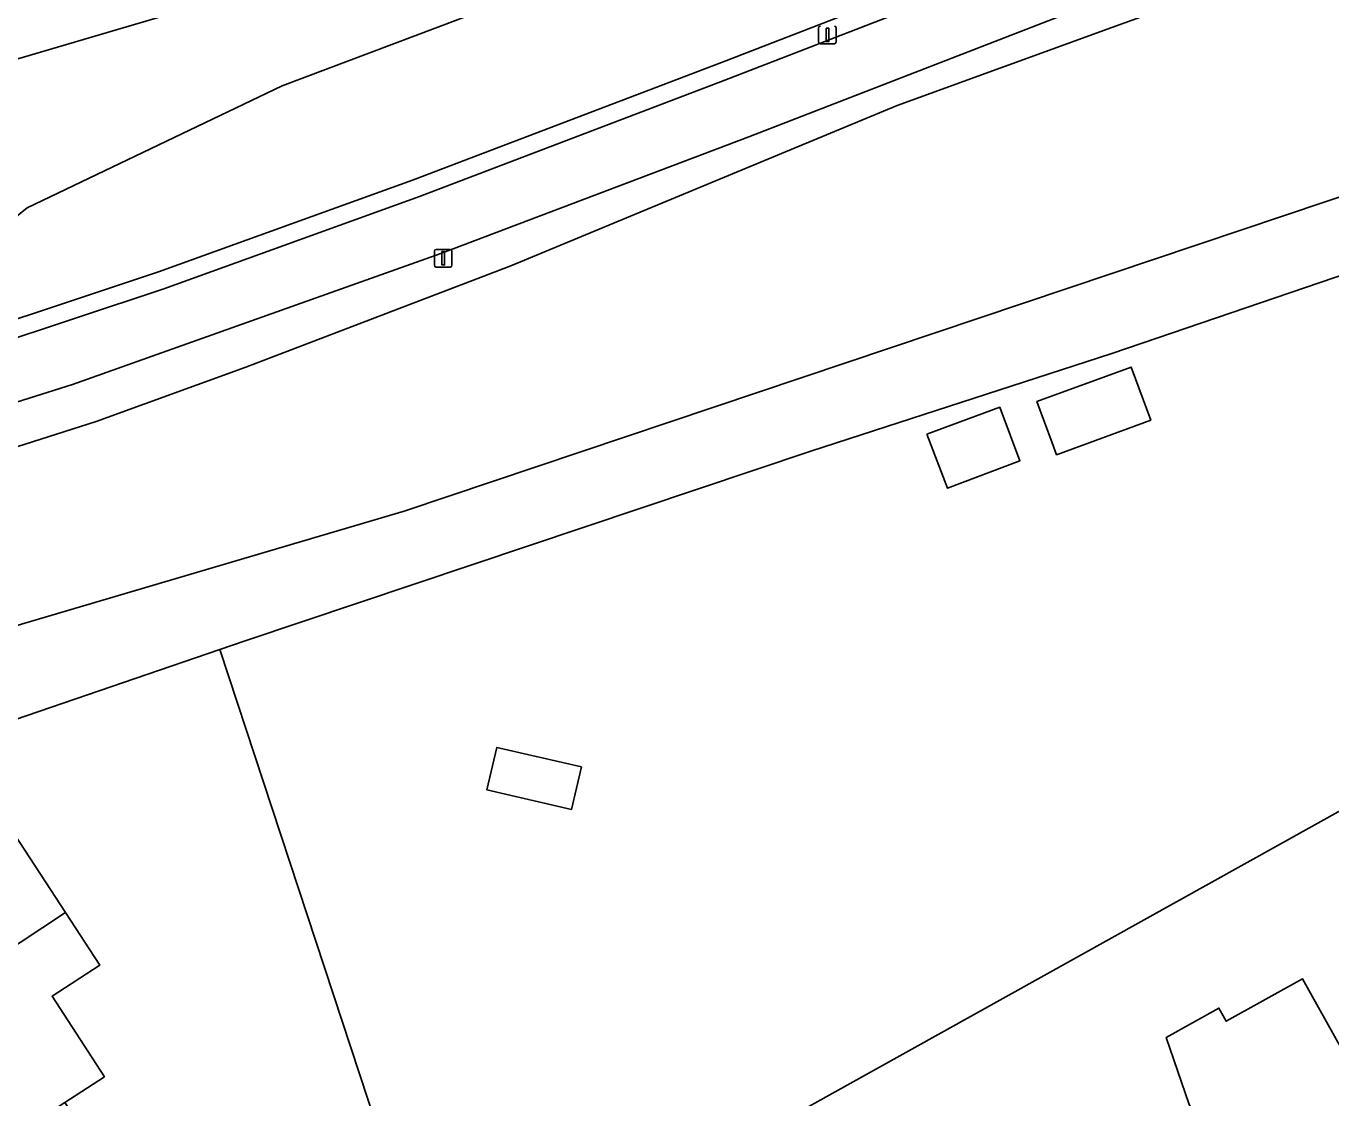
# Model space of a CAD drawing. Extents: x 158472 to 159562, y 388525 to 389606.
# Drawn here: x 158938.5 to 159012.4, y 389302.9 to 389363.6 of the extents above; entities that cross this region are included whole.
import ezdxf

# ---------------------------------------------------------------- set-up
doc = ezdxf.new("R2010")
doc.units = 0
for name, color, linetype in [('IMGEO_Berm_groen', 7, 'Continuous'), ('IMGEO_Erf', 7, 'Continuous'), ('IMGEO_Fietspad_gesloten', 7, 'Continuous'), ('IMGEO_Grasland_overig', 7, 'Continuous'), ('IMGEO_Groenvoorziening', 7, 'Continuous'), ('IMGEO_Lichtmast', 7, 'Continuous'), ('IMGEO_Loofbos', 7, 'Continuous'), ('IMGEO_Pand', 7, 'Continuous')]:
    doc.layers.add(name, color=color, linetype=linetype)

msp = doc.modelspace()

# ---------------------------------------------------------------- linework, layer by layer
at = {"layer": 'IMGEO_Berm_groen'}
for points in [[(159001.248, 389370.551), (158977.899, 389361.5), (158960.411, 389354.839), (158946.029, 389349.64), (158930.997, 389344.648), (158914.92, 389339.611), (158910.953, 389338.368), (158906.4, 389339.26), (158887.58, 389332.34), (158880.833, 389328.846), (158863.383, 389320.629), (158858.978, 389316.563), (158854.742, 389314.7)], [(158852.84, 389311.805), (158864.431, 389317.967), (158874.509, 389323.188), (158886.545, 389328.911), (158896.75, 389332.662), (158912.253, 389337.728), (158913.643, 389338.182), (158915.032, 389338.633), (158931.313, 389343.699), (158946.345, 389348.691), (158960.807, 389353.919), (158978.098, 389360.505), (159000, 389368.996)]]:
    msp.add_lwpolyline(points, dxfattribs=at)
at = {"layer": 'IMGEO_Erf'}
for points in [[(159070.244, 389351.059), (158961.864, 389290.722), (158949.498, 389328.264)], [(158949.498, 389328.264), (158911.199, 389315.143), (158908.539, 389314.074)], [(158937.346, 389318.636), (158940.772, 389313.373), (158942.712, 389310.392), (158940.007, 389308.631), (158942.973, 389304.074), (158940.735, 389302.623), (158943.79, 389297.932), (158945.049, 389298.752), (158946.898, 389295.912), (158949.139, 389297.353), (158949.429, 389297.539), (158953.467, 389291.563), (158952.728, 389288.644), (158950.713, 389287.338), (158945.92, 389284.218), (158941.729, 389281.489), (158940.196, 389283.844), (158940.613, 389284.115), (158938.886, 389286.767), (158943.397, 389289.704), (158941.652, 389292.385), (158939.982, 389294.95), (158935.446, 389291.997)], [(159004.373, 389302.5), (159003.061, 389306.299), (159006.056, 389307.968), (159006.472, 389307.221), (159010.78, 389309.622), (159013.055, 389305.564)]]:
    msp.add_lwpolyline(points, dxfattribs=at)
at = {"layer": 'IMGEO_Fietspad_gesloten'}
for points in [[(159000, 389368.996), (158978.098, 389360.505), (158960.807, 389353.919), (158946.345, 389348.691), (158931.313, 389343.699), (158915.032, 389338.633), (158913.643, 389338.182), (158912.253, 389337.728), (158896.75, 389332.662), (158886.545, 389328.911), (158874.509, 389323.188), (158864.431, 389317.967), (158852.84, 389311.805)], [(158854.192, 389308.684), (158879.636, 389321.9), (158883.947, 389323.968), (158892.959, 389327.573), (158908.32, 389332.847), (158924.107, 389337.895), (158941.175, 389343.264), (158962.014, 389350.69), (158979.44, 389357.294), (159000, 389365.267)]]:
    msp.add_lwpolyline(points, dxfattribs=at)
at = {"layer": 'IMGEO_Grasland_overig'}
msp.add_lwpolyline([(159039.574, 389358.516), (159000, 389345.024), (158982.953, 389339.499), (158950.945, 389328.76), (158949.498, 389328.264), (158961.864, 389290.722), (159070.244, 389351.059)], dxfattribs=at)
for points in [[(158996.615, 389339.963), (158995.756, 389342.296), (159001.087, 389344.258), (159002.193, 389341.253), (158996.862, 389339.291)], [(158989.518, 389340.457), (158993.645, 389341.976), (158993.722, 389341.772), (158994.795, 389338.955), (158990.685, 389337.39)], [(158969.419, 389319.214), (158964.627, 389320.315), (158965.179, 389322.716), (158969.971, 389321.615)]]:
    msp.add_lwpolyline(points, close=True, dxfattribs=at)
at = {"layer": 'IMGEO_Groenvoorziening'}
for points in [[(159183.417, 389439.014), (159157.102, 389432.084), (159123.892, 389422.896), (159088.444, 389411.764), (159057.977, 389401.751), (159048.044, 389398.653), (159043.819, 389397.336), (159036.502, 389395.378), (159020.979, 389389.12), (159000, 389381.187), (158988.915, 389377.196), (158955.177, 389366.767), (158935.627, 389360.991), (158918.332, 389355.618), (158903.185, 389351.301), (158872.893, 389344.935), (158856.243, 389339.848)], [(158851.882, 389303.138), (158863.655, 389309.163), (158874.967, 389315.653), (158888.854, 389322.552), (158894.727, 389324.839), (158902.145, 389327.417), (158914.309, 389332.025), (158919.255, 389333.761), (158942.507, 389341.182), (158950.986, 389344.242), (158965.979, 389349.979), (158987.843, 389359.069), (159000, 389363.478), (159009.887, 389367.064)], [(158849.85, 389333.03), (158866.16, 389339.1), (158871.19, 389339.56), (158878.26, 389339.41), (158884.2, 389337.03), (158887.58, 389332.34), (158906.4, 389339.26), (158903.02, 389340.38), (158897.95, 389344.59), (158904.73, 389343.18), (158914.86, 389341.6), (158918.27, 389341.85), (158925.09, 389344.48), (158931.93, 389347.88), (158938.61, 389353.26), (158953.03, 389360.17), (158968.05, 389365.85)], [(159000, 389365.267), (158979.44, 389357.294), (158962.014, 389350.69), (158941.175, 389343.264), (158924.107, 389337.895), (158908.32, 389332.847), (158892.959, 389327.573), (158883.947, 389323.968), (158879.636, 389321.9), (158854.192, 389308.684)], [(159038.855, 389362.608), (159000, 389349.557), (158959.93, 389336.097), (158914.814, 389322.778)], [(158908.539, 389314.074), (158911.199, 389315.143), (158949.498, 389328.264), (158950.945, 389328.76), (158982.953, 389339.499), (159000, 389345.024), (159039.574, 389358.516)]]:
    msp.add_lwpolyline(points, dxfattribs=at)
at = {"layer": 'IMGEO_Lichtmast'}
for p, q in [((158983.397, 389362.658), (158983.397, 389363.458)), ((158983.397, 389363.458), (158983.397, 389362.658)), ((158984.387, 389363.458), (158984.387, 389362.658)), ((158984.387, 389362.658), (158984.387, 389363.458)), ((158984.287, 389362.558), (158983.497, 389362.558)), ((158983.497, 389362.558), (158984.287, 389362.558)), ((158961.654, 389350.014), (158961.654, 389350.814)), ((158961.654, 389350.814), (158961.654, 389350.014)), ((158961.754, 389350.914), (158962.544, 389350.914)), ((158962.544, 389350.914), (158961.754, 389350.914)), ((158962.644, 389350.814), (158962.644, 389350.014)), ((158962.644, 389350.014), (158962.644, 389350.814)), ((158962.544, 389349.914), (158961.754, 389349.914)), ((158961.754, 389349.914), (158962.544, 389349.914))]:
    msp.add_line(p, q, dxfattribs=at)
for points in [[(158983.817, 389363.433), (158983.967, 389363.433), (158983.967, 389362.683), (158983.817, 389362.683), (158983.817, 389363.433)], [(158962.074, 389350.789), (158962.224, 389350.789), (158962.224, 389350.039), (158962.074, 389350.039), (158962.074, 389350.789)]]:
    msp.add_lwpolyline(points, dxfattribs=at)
for centre, start, end in [((158983.497, 389363.458), 90, 180), ((158983.497, 389363.458), 90, 180), ((158984.287, 389363.458), 0, 90), ((158984.287, 389363.458), 360, 90), ((158983.497, 389362.658), 180, 270), ((158983.497, 389362.658), 180, 270), ((158984.287, 389362.658), 270, 0), ((158984.287, 389362.658), 270, 0), ((158961.754, 389350.814), 90, 180), ((158961.754, 389350.814), 90, 180), ((158962.544, 389350.814), 0, 90), ((158962.544, 389350.814), 360, 90), ((158961.754, 389350.014), 180, 270), ((158961.754, 389350.014), 180, 270), ((158962.544, 389350.014), 270, 0), ((158962.544, 389350.014), 270, 0)]:
    msp.add_arc(centre, 0.1, start, end, dxfattribs=at)
at = {"layer": 'IMGEO_Loofbos'}
msp.add_lwpolyline([(158841.325, 389334.294), (158856.243, 389339.848), (158872.893, 389344.935), (158903.185, 389351.301), (158918.332, 389355.618), (158935.627, 389360.991), (158955.177, 389366.767), (158988.915, 389377.196), (159000, 389381.187), (159020.979, 389389.12), (159036.502, 389395.378), (159043.819, 389397.336), (159048.044, 389398.653), (159044.693, 389409.404), (159010.812, 389399.029), (159000, 389395.513), (158985.712, 389390.866), (158943.574, 389376.724), (158864.158, 389348.924), (158851.054, 389344.122), (158839.952, 389339.765)], close=True, dxfattribs=at)
for points in [[(159093.539, 389350.953), (159086.167, 389354.825), (159059.043, 389368.518), (159055.561, 389369.729), (159048.984, 389371.162), (159044.965, 389371.862), (159040.086, 389372.228), (159031.209, 389372.589), (159028.861, 389372.505), (159026.035, 389372.176), (159009.887, 389367.064), (159000, 389363.478), (158987.843, 389359.069), (158965.979, 389349.979), (158950.986, 389344.242), (158942.507, 389341.182), (158919.255, 389333.761), (158914.309, 389332.025), (158902.145, 389327.417), (158894.727, 389324.839), (158888.854, 389322.552), (158874.967, 389315.653), (158863.655, 389309.163), (158851.882, 389303.138)], [(158968.05, 389365.85), (158953.03, 389360.17), (158938.61, 389353.26), (158931.93, 389347.88), (158925.09, 389344.48), (158918.27, 389341.85), (158914.86, 389341.6), (158904.73, 389343.18), (158897.95, 389344.59), (158903.02, 389340.38), (158906.4, 389339.26), (158910.953, 389338.368), (158914.92, 389339.611), (158930.997, 389344.648), (158946.029, 389349.64), (158960.411, 389354.839), (158977.899, 389361.5), (159001.248, 389370.551)], [(158914.814, 389322.778), (158959.93, 389336.097), (159000, 389349.557), (159038.855, 389362.608)]]:
    msp.add_lwpolyline(points, dxfattribs=at)
at = {"layer": 'IMGEO_Pand'}
for points in [[(158996.615, 389339.963), (158996.862, 389339.291), (159002.193, 389341.253), (159001.087, 389344.258), (158995.756, 389342.296)], [(158989.518, 389340.457), (158990.685, 389337.39), (158994.795, 389338.955), (158993.722, 389341.772), (158993.645, 389341.976)], [(158969.419, 389319.214), (158969.971, 389321.615), (158965.179, 389322.716), (158964.627, 389320.315)], [(158931.834, 389307.479), (158940.772, 389313.373), (158937.346, 389318.636), (158932.384, 389315.406), (158930.871, 389317.731), (158926.095, 389314.622), (158923.679, 389313.049), (158921.992, 389315.64), (158918.272, 389313.217), (158919.995, 389310.458), (158921.428, 389308.163), (158923.493, 389309.452), (158923.928, 389309.735), (158925.627, 389307.125), (158930.149, 389310.068)], [(158940.735, 389302.623), (158942.973, 389304.074), (158940.007, 389308.631), (158942.712, 389310.392), (158940.772, 389313.373), (158931.834, 389307.479), (158933.587, 389304.787), (158929.095, 389301.862), (158930.779, 389299.276), (158930.285, 389298.955), (158931.769, 389296.676)], [(159007.567, 389296.959), (159010.349, 389298.509), (159012.966, 389293.813), (159015.619, 389295.291), (159015.88, 389294.822), (159018.317, 389296.18), (159013.055, 389305.564), (159010.78, 389309.622), (159006.472, 389307.221), (159006.056, 389307.968), (159003.061, 389306.299), (159004.373, 389302.5), (159007.431, 389297.012)]]:
    msp.add_lwpolyline(points, close=True, dxfattribs=at)

doc.saveas('drawing.dxf')
